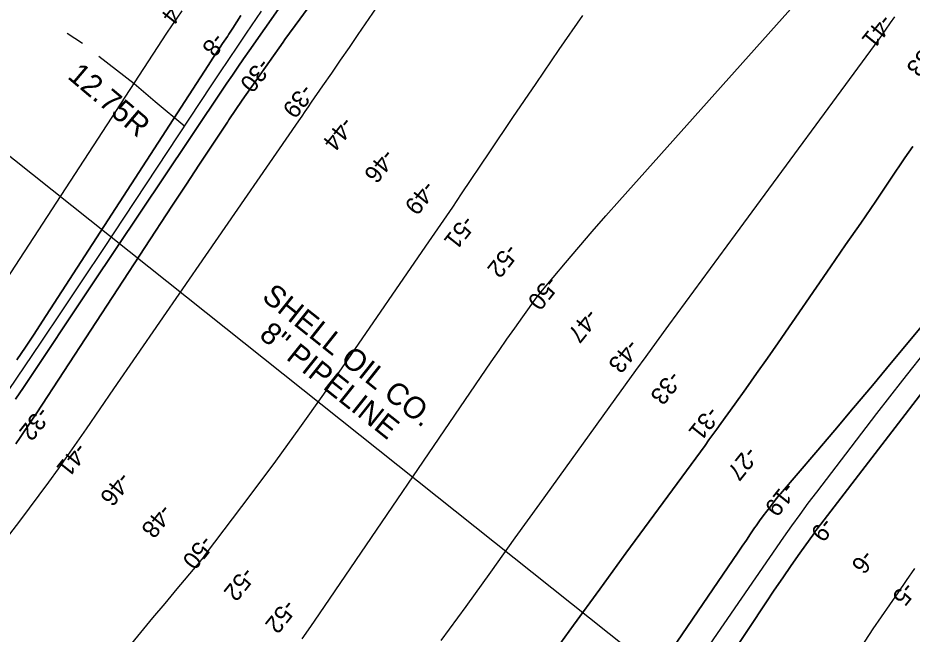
# Model space of a CAD drawing. Extents: x 3896831 to 3918110, y 171006 to 193349.
# Drawn here: x 3910553 to 3912276, y 184644 to 185832 of the extents above; entities that cross this region are included whole.
import ezdxf

# ---------------------------------------------------------------- set-up
doc = ezdxf.new("R2010")
doc.units = 0
for name, color, linetype in [('V-LEVE-TOET', 7, 'Continuous'), ('V-RIVR-RANG', 7, 'Continuous'), ('V-STRM-FMON', 7, 'Continuous'), ('V-TOPO-DPTH', 7, 'Continuous'), ('V-TOPO-MAJR', 7, 'Continuous'), ('V-TOPO-MINR', 7, 'Continuous'), ('V-UTIL-IDEN', 7, 'Continuous'), ('V-UTIL-LINE', 7, 'Continuous')]:
    doc.layers.add(name, color=color, linetype=linetype)

msp = doc.modelspace()

# ---------------------------------------------------------------- linework, layer by layer
at = {"layer": 'V-LEVE-TOET'}
msp.add_line((3910677.4, 185782.7), (3910648.3, 185801.9), dxfattribs=at)
msp.add_lwpolyline([(3910875.1, 185623.1), (3910817.9, 185670.5), (3910777.4, 185705.3), (3910709.2, 185757.8)], dxfattribs=at)
at = {"layer": 'V-TOPO-DPTH'}
for points in [[(3911084.7, 185892.1), (3910998.8, 185768.6), (3910988.1, 185753), (3910977.3, 185737.4), (3910966.7, 185721.8), (3910956.1, 185706.1), (3910883.3, 185597.7), (3910836.4, 185527.8), (3910789.5, 185457.8), (3910742.7, 185387.8), (3910696, 185317.8), (3910563.7, 185119.4), (3910548.8, 185097.2)], [(3910548.8, 185097.2), (3910563.7, 185119.4), (3910696, 185317.8), (3910742.7, 185387.8), (3910789.5, 185457.8), (3910836.4, 185527.8), (3910883.3, 185597.7), (3910956.1, 185706.1), (3910966.7, 185721.8), (3910977.3, 185737.4), (3910988.1, 185753), (3910998.8, 185768.6), (3911084.7, 185892.1)], [(3911125, 185868.6), (3911096.3, 185829.4), (3911067.8, 185790.2), (3911064.4, 185785.5), (3911037.8, 185748.4), (3911011.5, 185711.1), (3910985.6, 185673.5), (3910960, 185635.6), (3910956.9, 185630.9), (3910930.1, 185590.6), (3910903.3, 185550.2), (3910876.6, 185509.7), (3910850, 185469.2), (3910589.5, 185070.8), (3910581.5, 185058.8), (3910573.6, 185046.8), (3910565.5, 185034.9), (3910557.4, 185023), (3910549.2, 185011.2)], [(3910549.2, 185011.2), (3910557.4, 185023), (3910565.5, 185034.9), (3910573.6, 185046.8), (3910581.5, 185058.8), (3910589.5, 185070.8), (3910850, 185469.2), (3910876.6, 185509.7), (3910903.3, 185550.2), (3910930.1, 185590.6), (3910956.9, 185630.9), (3910960, 185635.6), (3910985.6, 185673.5), (3911011.5, 185711.1), (3911037.8, 185748.4), (3911064.4, 185785.5), (3911067.8, 185790.2), (3911096.3, 185829.4), (3911125, 185868.6)], [(3911250.7, 185861.8), (3911208.3, 185800.1), (3911191.3, 185775.3), (3911174.3, 185750.6), (3911157.3, 185725.8), (3911140.3, 185701.1), (3911118.5, 185669.4), (3911112.3, 185660.5), (3911106.2, 185651.6), (3911100.1, 185642.7), (3911093.9, 185633.8), (3910914.5, 185373.9), (3910870.2, 185309.7), (3910825.9, 185245.4), (3910781.8, 185181.1), (3910737.6, 185116.8), (3910684.9, 185039.8), (3910667.1, 185014), (3910649.1, 184988.3), (3910630.8, 184962.8), (3910612.4, 184937.4), (3910593.8, 184912.1), (3910575.1, 184886.9), (3910556.2, 184861.9), (3910537.2, 184836.9)], [(3911250.7, 185861.8), (3911208.3, 185800.1), (3911191.3, 185775.3), (3911174.3, 185750.6), (3911157.3, 185725.8), (3911140.3, 185701.1), (3911118.5, 185669.4), (3911112.3, 185660.5), (3911106.2, 185651.6), (3911100.1, 185642.7), (3911093.9, 185633.8), (3910914.5, 185373.9), (3910870.2, 185309.7), (3910825.9, 185245.4), (3910781.8, 185181.1), (3910737.6, 185116.8), (3910684.9, 185039.8), (3910667.1, 185014), (3910649.1, 184988.3), (3910630.8, 184962.8), (3910612.4, 184937.4), (3910593.8, 184912.1), (3910575.1, 184886.9), (3910556.2, 184861.9), (3910537.2, 184836.9)], [(3910551.2, 185172.7), (3910567.8, 185197.6), (3910584.3, 185222.5), (3910600.7, 185247.6), (3910920, 185740.4), (3910929.1, 185754.4), (3910938.3, 185768.5), (3910947.6, 185782.5), (3910956.9, 185796.5), (3910959.7, 185800.7), (3910967.6, 185812.6), (3910975.3, 185824.5), (3910982.9, 185836.6)], [(3911369.2, 184631.9), (3911416.8, 184697.8), (3911464.3, 184763.7), (3911511.8, 184829.7), (3911559.3, 184895.7), (3911704.4, 185097.5), (3911724.1, 185125), (3911743.9, 185152.3), (3911763.8, 185179.6), (3911783.8, 185206.9), (3911807.9, 185239.8), (3911839.9, 185283.5), (3911871.9, 185327.1), (3911904, 185370.8), (3911936.1, 185414.5), (3912212.8, 185791.4), (3912215.9, 185795.6), (3912218.9, 185799.9), (3912222, 185804.2), (3912225, 185808.5), (3912235, 185822.9), (3912242.9, 185834.5)], [(3911369.2, 184631.9), (3911416.8, 184697.8), (3911464.3, 184763.7), (3911511.8, 184829.7), (3911559.3, 184895.7), (3911704.4, 185097.5), (3911724.1, 185125), (3911743.9, 185152.3), (3911763.8, 185179.6), (3911783.8, 185206.9), (3911807.9, 185239.8), (3911839.9, 185283.5), (3911871.9, 185327.1), (3911904, 185370.8), (3911936.1, 185414.5), (3912212.8, 185791.4), (3912215.9, 185795.6), (3912218.9, 185799.9), (3912222, 185804.2), (3912225, 185808.5), (3912235, 185822.9), (3912242.9, 185834.5)], [(3911573.6, 184592.3), (3911623.9, 184661.8), (3911674.4, 184731.2), (3911725, 184800.4), (3911877.3, 185008), (3911885, 185018.5), (3911892.7, 185029.1), (3911900.3, 185039.6), (3911907.9, 185050.2), (3911934.9, 185087.7), (3911955.9, 185117.2), (3911976.8, 185146.6), (3911997.5, 185176.3), (3912018.2, 185205.9), (3912119.2, 185352.3), (3912148.3, 185394.5), (3912177.3, 185436.7), (3912206.2, 185479), (3912235, 185521.4), (3912262.7, 185562.2), (3912277.7, 185584.2)], [(3912277.7, 185584.2), (3912262.7, 185562.2), (3912235, 185521.4), (3912206.2, 185479), (3912177.3, 185436.7), (3912148.3, 185394.5), (3912119.2, 185352.3), (3912018.2, 185205.9), (3911997.5, 185176.3), (3911976.8, 185146.6), (3911955.9, 185117.2), (3911934.9, 185087.7), (3911907.9, 185050.2), (3911900.3, 185039.6), (3911892.7, 185029.1), (3911885, 185018.5), (3911877.3, 185008), (3911725, 184800.4), (3911674.4, 184731.2), (3911623.9, 184661.8), (3911573.6, 184592.3)], [(3911579.5, 184271.7), (3911941.1, 184802.2), (3911949.1, 184813.9), (3911957.1, 184825.6), (3911965.1, 184837.3), (3911973, 184848.9), (3911975.9, 184853.1), (3911982.6, 184862.6), (3911989.3, 184872.1), (3911996.3, 184881.4), (3912003.3, 184890.6), (3912012.8, 184902.8), (3912015.2, 184905.8), (3912017.7, 184908.9), (3912020.2, 184911.9), (3912022.7, 184914.9), (3912090.7, 184994.7), (3912127.2, 185037.7), (3912163.5, 185080.7), (3912199.8, 185123.8), (3912235.9, 185167.1), (3912532, 185522.6)], [(3912532, 185522.6), (3912235.9, 185167.1), (3912199.8, 185123.8), (3912163.5, 185080.7), (3912127.2, 185037.7), (3912090.7, 184994.7), (3912022.7, 184914.9), (3912020.2, 184911.9), (3912017.7, 184908.9), (3912015.2, 184905.8), (3912012.8, 184902.8), (3912003.3, 184890.6), (3911996.3, 184881.4), (3911989.3, 184872.1), (3911982.6, 184862.6), (3911975.9, 184853.1), (3911973, 184848.9), (3911965.1, 184837.3), (3911957.1, 184825.6), (3911949.1, 184813.9), (3911941.1, 184802.2), (3911579.5, 184271.7)], [(3912440.3, 185298.5), (3912100.2, 184856.1), (3912097.1, 184852.1), (3912094.1, 184848), (3912091.1, 184843.9), (3912088.1, 184839.8), (3912060.3, 184800.6), (3912043.6, 184776.8), (3912027, 184752.8), (3912010.7, 184728.7), (3911994.5, 184704.5), (3911659.2, 184198.2)]]:
    msp.add_lwpolyline(points, dxfattribs=at)
at = {"layer": 'V-TOPO-MAJR'}
for points in [[(3911101.3, 184634.9), (3911118, 184659), (3911134.6, 184683.3), (3911465.5, 185169.3), (3911480.4, 185191.1), (3911495.5, 185212.8), (3911510.7, 185234.3), (3911526.1, 185255.8), (3911553.4, 185293.8), (3911555.2, 185296.2), (3911557.1, 185298.6), (3911558.9, 185301), (3911560.9, 185303.3), (3911608.2, 185359.8), (3911633.9, 185390.2), (3911659.9, 185420.5), (3911686.1, 185450.5), (3911712.5, 185480.3), (3912053, 185861.3)], [(3911641, 185836.6), (3911595.9, 185771.2), (3911551.1, 185705.7), (3911506.5, 185640), (3911462.1, 185574.2), (3911407.6, 185492.9), (3911390.5, 185467.6), (3911373.4, 185442.3), (3911356.3, 185417.2), (3911339, 185392), (3911187.7, 185172.2), (3911142.2, 185107), (3911096.2, 185042.2), (3911049.4, 184978), (3911002.1, 184914.2), (3910914.3, 184797.5), (3910910.4, 184792.3), (3910906.4, 184787.3), (3910902.3, 184782.2), (3910898.2, 184777.3), (3910859.5, 184731.4), (3910836.1, 184703.5), (3910812.8, 184675.5), (3910789.6, 184647.4), (3910766.5, 184619.2)]]:
    msp.add_lwpolyline(points, dxfattribs=at)
at = {"layer": 'V-TOPO-MINR'}
for points in [[(3911084.7, 185892.1), (3910998.8, 185768.6), (3910988.1, 185753), (3910977.3, 185737.4), (3910966.7, 185721.8), (3910956.1, 185706.1), (3910883.3, 185597.7), (3910836.4, 185527.8), (3910789.5, 185457.8), (3910742.7, 185387.8), (3910696, 185317.8), (3910563.7, 185119.4), (3910548.8, 185097.2)], [(3911125, 185868.6), (3911096.3, 185829.4), (3911067.8, 185790.2), (3911064.4, 185785.5), (3911037.8, 185748.4), (3911011.5, 185711.1), (3910985.6, 185673.5), (3910960, 185635.6), (3910956.9, 185630.9), (3910930.1, 185590.6), (3910903.3, 185550.2), (3910876.6, 185509.7), (3910850, 185469.2), (3910589.5, 185070.8), (3910581.5, 185058.8), (3910573.6, 185046.8), (3910565.5, 185034.9), (3910557.4, 185023), (3910549.2, 185011.2)], [(3911250.7, 185861.8), (3911208.3, 185800.1), (3911191.3, 185775.3), (3911174.3, 185750.6), (3911157.3, 185725.8), (3911140.3, 185701.1), (3911118.5, 185669.4), (3911112.3, 185660.5), (3911106.2, 185651.6), (3911100.1, 185642.7), (3911093.9, 185633.8), (3910914.5, 185373.9), (3910870.2, 185309.7), (3910825.9, 185245.4), (3910781.8, 185181.1), (3910737.6, 185116.8), (3910684.9, 185039.8), (3910667.1, 185014), (3910649.1, 184988.3), (3910630.8, 184962.8), (3910612.4, 184937.4), (3910593.8, 184912.1), (3910575.1, 184886.9), (3910556.2, 184861.9), (3910537.2, 184836.9)], [(3910869.3, 185845.7), (3910859.2, 185831.5), (3910849.4, 185817.1), (3910839.7, 185802.6), (3910493.8, 185272.8)], [(3911021.9, 185844.8), (3910993.4, 185802.9), (3910976.1, 185777.5), (3910959, 185752), (3910941.9, 185726.5), (3910925, 185700.9), (3910758, 185447.9), (3910718.1, 185387.6), (3910678, 185327.3), (3910637.8, 185267.2), (3910597.5, 185207.2), (3910534.6, 185113.9)], [(3910982.9, 185836.6), (3910975.3, 185824.5), (3910967.6, 185812.6), (3910959.7, 185800.7), (3910956.9, 185796.5), (3910947.6, 185782.5), (3910938.3, 185768.5), (3910929.1, 185754.4), (3910920, 185740.4), (3910600.7, 185247.6), (3910584.3, 185222.5), (3910567.8, 185197.6), (3910551.2, 185172.7)], [(3911369.2, 184631.9), (3911416.8, 184697.8), (3911464.3, 184763.7), (3911511.8, 184829.7), (3911559.3, 184895.7), (3911704.4, 185097.5), (3911724.1, 185125), (3911743.9, 185152.3), (3911763.8, 185179.6), (3911783.8, 185206.9), (3911807.9, 185239.8), (3911839.9, 185283.5), (3911871.9, 185327.1), (3911904, 185370.8), (3911936.1, 185414.5), (3912212.8, 185791.4), (3912215.9, 185795.6), (3912218.9, 185799.9), (3912222, 185804.2), (3912225, 185808.5), (3912235, 185822.9), (3912242.9, 185834.5)], [(3911573.6, 184592.3), (3911623.9, 184661.8), (3911674.4, 184731.2), (3911725, 184800.4), (3911877.3, 185008), (3911885, 185018.5), (3911892.7, 185029.1), (3911900.3, 185039.6), (3911907.9, 185050.2), (3911934.9, 185087.7), (3911955.9, 185117.2), (3911976.8, 185146.6), (3911997.5, 185176.3), (3912018.2, 185205.9), (3912119.2, 185352.3), (3912148.3, 185394.5), (3912177.3, 185436.7), (3912206.2, 185479), (3912235, 185521.4), (3912262.7, 185562.2), (3912277.7, 185584.2)], [(3911579.5, 184271.7), (3911941.1, 184802.2), (3911949.1, 184813.9), (3911957.1, 184825.6), (3911965.1, 184837.3), (3911973, 184848.9), (3911975.9, 184853.1), (3911982.6, 184862.6), (3911989.3, 184872.1), (3911996.3, 184881.4), (3912003.3, 184890.6), (3912012.8, 184902.8), (3912015.2, 184905.8), (3912017.7, 184908.9), (3912020.2, 184911.9), (3912022.7, 184914.9), (3912090.7, 184994.7), (3912127.2, 185037.7), (3912163.5, 185080.7), (3912199.8, 185123.8), (3912235.9, 185167.1), (3912532, 185522.6)], [(3911659.2, 184198.2), (3911994.5, 184704.5), (3912010.7, 184728.7), (3912027, 184752.8), (3912043.6, 184776.8), (3912060.3, 184800.6), (3912088.1, 184839.8), (3912091.1, 184843.9), (3912094.1, 184848), (3912097.1, 184852.1), (3912100.2, 184856.1), (3912440.3, 185298.5)], [(3911833.6, 184546.6), (3912029.3, 184830.9), (3912044.7, 184853), (3912060.4, 184874.9), (3912076.3, 184896.6), (3912092.5, 184918.1), (3912158.8, 185004.9), (3912208.5, 185069.5), (3912258.5, 185133.8), (3912309, 185197.8)], [(3911323.2, 183460.7), (3911722.1, 183935.9), (3911737.7, 183954.8), (3911753.2, 183973.9), (3911768.4, 183993.2), (3911783.5, 184012.7), (3911798.1, 184032.4), (3911812.4, 184052.3), (3911826.3, 184072.6), (3911839.8, 184093.1), (3912154.7, 184583.4), (3912170.1, 184607.1), (3912185.7, 184630.8), (3912201.5, 184654.2), (3912217.5, 184677.6), (3912233.6, 184700.8), (3912249.7, 184724.1), (3912265.8, 184747.4), (3912281.9, 184770.6)]]:
    msp.add_lwpolyline(points, dxfattribs=at)
at = {"layer": 'V-UTIL-LINE'}
msp.add_lwpolyline([(3909817.2, 185922.4), (3910062.8, 185943.9), (3912693.3, 183848.4), (3913007.6, 183856.1)], dxfattribs=at)

# ---------------------------------------------------------------- texts
at = {"layer": 'V-RIVR-RANG'}
for s, rotation, p in [('-4', 231.3283, (3910852.6, 185868.1)), ('-41', 231.2165, (3912217.9, 185841.9)), ('-8', 231.3283, (3910931.1, 185806.1)), ('-33', 231.2165, (3912304, 185786.8)), ('-30', 231.3283, (3911019.6, 185756.7)), ('-39', 231.4668, (3911101.6, 185707.3)), ('-44', 231.4668, (3911179.3, 185644.1)), ('-46', 231.4668, (3911258.7, 185582.1)), ('-49', 231.4668, (3911336.8, 185520.8)), ('-51', 231.4668, (3911412.7, 185454)), ('-52', 231.4668, (3911496.1, 185399.3)), ('-50', 231.4668, (3911573.9, 185337.2)), ('-47', 231.4668, (3911650.3, 185274.2)), ('-43', 231.4668, (3911729.4, 185215.6)), ('-33', 231.4668, (3911810.4, 185154.5)), ('-32', 231.4543, (3910593.9, 185085.4)), ('-31', 231.4668, (3911884.1, 185086)), ('-41', 231.4543, (3910666.2, 185016)), ('-27', 231.3283, (3911957.9, 185008.6)), ('-46', 231.4543, (3910749.9, 184959.5)), ('-19', 231.3283, (3912030.8, 184939.6)), ('-48', 231.4543, (3910829.5, 184897.6)), ('-9', 231.3283, (3912104.2, 184871.4)), ('-50', 231.4543, (3910908.6, 184837.3)), ('-6', 231.3283, (3912182.5, 184809.2)), ('-52', 231.4543, (3910988.3, 184776.2)), ('-5', 231.3283, (3912261.2, 184747.5)), ('-52', 231.4543, (3911068.1, 184713.8))]:
    msp.add_text(s, height=33.5, rotation=rotation, dxfattribs=at).set_placement(p)
at = {"layer": 'V-STRM-FMON'}
msp.add_text('12.75R', height=42, rotation=319.7092, dxfattribs=at).set_placement((3910646.9, 185717))
at = {"layer": 'V-UTIL-IDEN'}
for s, p in [('SHELL OIL CO.', (3911021.3, 185290.3)), ('8" PIPELINE', (3911016.1, 185216.8))]:
    msp.add_text(s, height=42, rotation=321.4576, dxfattribs=at).set_placement(p)

doc.saveas('drawing.dxf')
